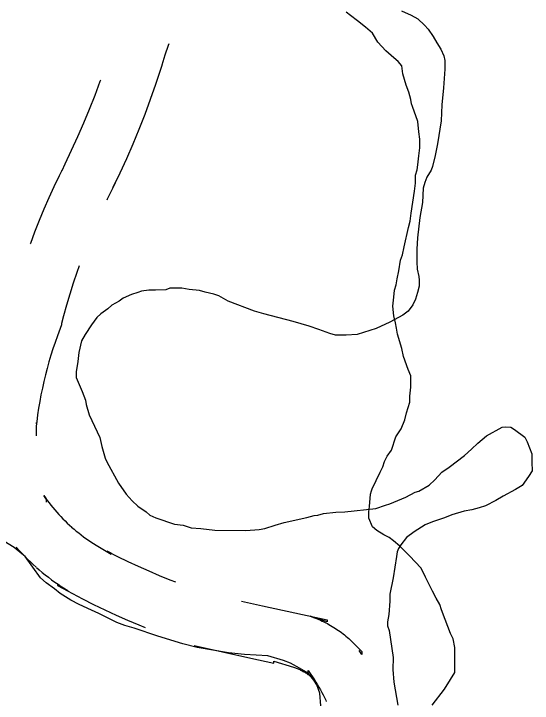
# Model space of a CAD drawing. Extents: x 3172231 to 3210228, y 940198 to 965780.
# Drawn here: x 3177893.1 to 3178183.8, y 961725.6 to 962112 of the extents above; entities that cross this region are included whole.
import ezdxf

# ---------------------------------------------------------------- set-up
doc = ezdxf.new("R2010")
doc.units = 0
for name, color, linetype in [('V-ROAD-CNTR', 7, 'Continuous'), ('V-SITE-VEGE', 7, 'Continuous'), ('V-WETL-SWMP', 7, 'Continuous')]:
    doc.layers.add(name, color=color, linetype=linetype)

msp = doc.modelspace()

# ---------------------------------------------------------------- linework, layer by layer
at = {"layer": 'V-ROAD-CNTR'}
for points in [[(3177980.012, 962095.205), (3177979.669, 962094.212), (3177977.89, 962088.746), (3177976.196, 962083.213), (3177976.196, 962083.214), (3177976.196, 962082.924), (3177972.626, 962072.264), (3177969.645, 962063.85), (3177966.517, 962055.489), (3177963.246, 962047.181), (3177959.829, 962038.932), (3177956.268, 962030.746), (3177952.568, 962022.621), (3177948.75, 962014.617), (3177949.974, 962017.126), (3177949.974, 962017.063), (3177945.507, 962008.091), (3177945.263, 962007.58)], [(3177941.71, 962074.836), (3177941.455, 962074.116), (3177938.509, 962066.241), (3177935.428, 962058.419), (3177932.213, 962050.656), (3177928.86, 962042.946), (3177925.376, 962035.297), (3177921.73, 962027.655), (3177919.974, 962024.056), (3177919.974, 962024.119), (3177918.535, 962021.229), (3177915.575, 962015.015), (3177912.721, 962008.748), (3177909.977, 962002.433), (3177907.344, 961996.074), (3177904.819, 961989.666), (3177902.407, 961983.215), (3177902.364, 961983.095)], [(3177929.805, 961970.712), (3177928.474, 961966.953), (3177926.453, 961960.917), (3177924.537, 961954.848), (3177922.727, 961948.745), (3177921.022, 961942.61), (3177919.946, 961938.466), (3177919.946, 961937.653), (3177917.597, 961931.409), (3177916.317, 961927.823), (3177915.103, 961924.217), (3177913.949, 961920.587), (3177912.86, 961916.937), (3177911.833, 961913.269), (3177910.873, 961909.585), (3177909.974, 961905.882), (3177909.144, 961902.171), (3177908.377, 961898.437), (3177907.673, 961894.693), (3177907.037, 961890.942), (3177906.466, 961887.175), (3177905.956, 961883.373), (3177905.813, 961882.178), (3177905.813, 961882.857), (3177905.733, 961880.046), (3177905.705, 961877.58), (3177905.718, 961875.492)], [(3177911.471, 961838.352), (3177911.471, 961839.755), (3177909.938, 961842.039), (3177910.908, 961840.652), (3177911.905, 961839.275), (3177912.926, 961837.917), (3177913.967, 961836.579), (3177915.033, 961835.259), (3177916.127, 961833.952), (3177917.233, 961832.674), (3177918.364, 961831.416), (3177919.526, 961830.166), (3177920.7, 961828.946), (3177921.899, 961827.744), (3177923.12, 961826.561), (3177924.355, 961825.406), (3177925.71, 961824.183)], [(3177925.524, 961824.348), (3177926.898, 961823.15), (3177928.189, 961822.064), (3177929.509, 961820.993), (3177930.851, 961819.942), (3177932.203, 961818.918), (3177933.573, 961817.92), (3177934.96, 961816.945), (3177936.365, 961815.995), (3177937.793, 961815.065), (3177939.247, 961814.152), (3177947.645, 961809.058), (3177947.645, 961809.644), (3177945.482, 961810.789), (3177951.23, 961807.868), (3177957.029, 961805.053), (3177962.879, 961802.333), (3177968.772, 961799.721), (3177974.709, 961797.209), (3177980.689, 961794.805), (3177983.778, 961793.624)], [(3177894.405, 961813.207), (3177894.735, 961812.826), (3177896.222, 961811.172), (3177897.73, 961809.55), (3177899.272, 961807.948), (3177900.839, 961806.378), (3177902.432, 961804.833), (3177904.059, 961803.312), (3177905.612, 961801.911)], [(3177905.798, 961801.746), (3177907.378, 961800.366), (3177909.081, 961798.934), (3177910.805, 961797.535), (3177912.547, 961796.17), (3177914.319, 961794.83), (3177916.115, 961793.522), (3177917.932, 961792.245), (3177919.775, 961790.999), (3177921.629, 961789.791), (3177923.491, 961788.622), (3177917.645, 961792.168), (3177917.645, 961791.582), (3177931.666, 961784.159), (3177937.882, 961781), (3177944.155, 961777.955), (3177950.475, 961775.017), (3177956.848, 961772.191), (3177963.269, 961769.475), (3177966.864, 961768.03)], [(3178020.792, 961782.769), (3178032.525, 961780.101), (3178068.909, 961772.418), (3178068.909, 961771.283), (3178059.27, 961774.295), (3178060.26, 961773.965), (3178061.264, 961773.614), (3178062.249, 961773.245), (3178063.213, 961772.869), (3178064.183, 961772.468), (3178065.146, 961772.054), (3178066.11, 961771.616), (3178067.051, 961771.171), (3178068.013, 961770.694), (3178068.95, 961770.205), (3178069.847, 961769.721), (3178070.764, 961769.206), (3178071.685, 961768.666), (3178072.577, 961768.12), (3178073.466, 961767.557), (3178074.334, 961766.984), (3178075.192, 961766.399), (3178076.071, 961765.775), (3178076.905, 961765.158), (3178077.727, 961764.533), (3178078.574, 961763.862), (3178079.375, 961763.202), (3178080.183, 961762.517), (3178080.969, 961761.82), (3178081.732, 961761.127), (3178082.507, 961760.394), (3178083.248, 961759.669), (3178088.218, 961754.645), (3178088.218, 961752.986), (3178086.854, 961755.05)], [(3177994.323, 961758.02), (3178026.101, 961750.797), (3178038.909, 961748.092), (3178038.909, 961749.227), (3178050.052, 961745.745), (3178050.562, 961745.575), (3178051.044, 961745.406), (3178051.537, 961745.221), (3178052.041, 961745.025), (3178052.529, 961744.824), (3178053.016, 961744.614), (3178053.484, 961744.402), (3178053.969, 961744.171), (3178054.421, 961743.948), (3178054.884, 961743.707), (3178055.375, 961743.441), (3178055.83, 961743.186), (3178056.269, 961742.928), (3178056.725, 961742.65), (3178057.168, 961742.369), (3178057.614, 961742.074), (3178058.058, 961741.771), (3178058.467, 961741.481), (3178058.901, 961741.16), (3178059.333, 961740.831), (3178059.724, 961740.522), (3178060.139, 961740.18), (3178060.535, 961739.845), (3178060.929, 961739.496), (3178061.332, 961739.129), (3178061.705, 961738.776), (3178062.09, 961738.399), (3178058.218, 961742.313), (3178058.218, 961743.972), (3178061.677, 961738.736), (3178062.558, 961737.35), (3178063.411, 961735.957), (3178064.237, 961734.549), (3178065.046, 961733.115), (3178065.828, 961731.673), (3178066.584, 961730.22), (3178067.31, 961728.761), (3178068.012, 961727.283), (3178068.317, 961726.612)]]:
    msp.add_lwpolyline(points, dxfattribs=at)
at = {"layer": 'V-SITE-VEGE'}
for points in [[(3178110.471, 962113.558), (3178115.958, 962111.188), (3178119.708, 962109.128), (3178123.447, 962105.614), (3178125.452, 962103.277), (3178128.315, 962099.191), (3178130.312, 962095.695), (3178132.602, 962092.195), (3178134.306, 962088.413), (3178134.863, 962085.797), (3178134.818, 962080.872), (3178134.144, 962070.441), (3178133.188, 962060.883)], [(3178133.188, 962060.883), (3178132.819, 962051.903), (3178130.675, 962039.164), (3178129.454, 962032.506), (3178127.951, 962026.436), (3178127.062, 962024.413), (3178124.707, 962020.374), (3178123.521, 962017.486), (3178122.624, 962014.306), (3178122.259, 962006.191), (3178120.736, 961997.799), (3178119.474, 961986.506), (3178119.128, 961980.131), (3178119.06, 961972.883), (3178119.314, 961968.82), (3178120.148, 961964.756), (3178120.42, 961962.725), (3178120.388, 961959.245), (3178119.488, 961955.776), (3178118.294, 961952.018), (3178116.816, 961948.839), (3178114.176, 961945.388), (3178111.258, 961943.095), (3178103.971, 961939.101), (3178096.405, 961935.689), (3178085.649, 961932.31), (3178079.557, 961931.786), (3178073.47, 961931.839), (3178070.289, 961932.74), (3178064.223, 961935.112), (3178058.73, 961936.899), (3178049.768, 961939.588), (3178033.282, 961943.795), (3178028.078, 961945.294), (3178013.345, 961950.932), (3178008.153, 961953.877), (3178005.261, 961954.776), (3178000.344, 961955.979), (3177997.163, 961956.876), (3177991.372, 961957.508), (3177987.319, 961958.125), (3177980.652, 961958.184), (3177978.326, 961957.336), (3177972.526, 961957.099), (3177968.758, 961957.13), (3177964.692, 961956.589), (3177962.657, 961955.737), (3177959.169, 961954.609), (3177954.514, 961952.622), (3177952.177, 961950.904), (3177948.097, 961948.62), (3177945.761, 961946.613), (3177941.966, 961943.748), (3177939.629, 961941.741), (3177936.694, 961937.708), (3177933.166, 961932.232), (3177931.105, 961928.773), (3177929.596, 961922.117), (3177928.971, 961917.196), (3177928.052, 961911.406), (3177928.023, 961908.217), (3177931.433, 961900.359), (3177933.415, 961895.413), (3177933.684, 961893.093), (3177935.371, 961887.278), (3177941.343, 961874.47), (3177942.457, 961869.533), (3177944.427, 961862.846), (3177945.279, 961860.808), (3177951.839, 961848.864), (3177956.132, 961842.741), (3177959.577, 961838.94), (3177962.739, 961836.013), (3177967.349, 961832.781), (3177969.364, 961831.024), (3177972.827, 961829.543), (3177983.231, 961825.972), (3177988.152, 961825.347), (3177992.488, 961823.858), (3177997.993, 961823.518), (3178005.812, 961822.578), (3178023.204, 961822.422), (3178030.747, 961822.934), (3178033.939, 961823.485), (3178039.756, 961825.464), (3178044.695, 961826.869), (3178057.475, 961829.652), (3178061.544, 961830.774), (3178063.576, 961831.047), (3178066.773, 961831.886), (3178073.736, 961832.693), (3178078.668, 961832.941), (3178096.078, 961834.813), (3178101.601, 961836.502), (3178103.928, 961837.35), (3178112.947, 961841.041), (3178118.19, 961843.89), (3178120.224, 961844.451), (3178126.054, 961847.877), (3178129.27, 961850.746), (3178133.079, 961855.061)], [(3178133.079, 961855.061), (3178137.161, 961857.924), (3178145.916, 961864.513), (3178149.719, 961867.958), (3178153.225, 961871.404), (3178158.19, 961875.418), (3178166.93, 961880.266), (3178168.962, 961880.538), (3178171.858, 961880.225), (3178173.877, 961879.045), (3178179.634, 961874.644), (3178181.062, 961872.025), (3178183.609, 961865.332), (3178183.568, 961860.695), (3178183.812, 961855.766), (3178181.756, 961852.594), (3178178.233, 961847.699), (3178174.444, 961845.413), (3178167.453, 961841.706), (3178163.371, 961839.134), (3178157.548, 961836.287), (3178154.059, 961835.161), (3178149.989, 961834.037), (3178145.635, 961833.207), (3178138.66, 961831.239), (3178134.586, 961829.537), (3178127.898, 961827.278), (3178123.824, 961825.576), (3178117.701, 961821.572), (3178113.324, 961818.423), (3178110.098, 961814.394), (3178108.921, 961812.375), (3178108.034, 961810.356), (3178107.721, 961807.748), (3178105.873, 961795.878), (3178104.051, 961786.619), (3178104.018, 961782.851), (3178103.371, 961775.318), (3178102.752, 961771.265), (3178102.732, 961768.947), (3178103.58, 961766.33), (3178104.405, 961761.394), (3178105.761, 961751.238), (3178105.701, 961744.572), (3178106.217, 961737.318), (3178108.421, 961724.542)], [(3178065.223, 961724.061), (3178064.709, 961731.313), (3178063.011, 961735.966), (3178061.295, 961738.592), (3178058.141, 961742.389), (3178053.24, 961745.332), (3178048.335, 961747.986), (3178044.29, 961749.471), (3178035.617, 961752.158), (3178022.577, 961752.856), (3178013.601, 961753.804), (3177995.945, 961756.864), (3177987.845, 961758.965), (3177973.97, 961763.147), (3177960.674, 961767.616), (3177955.47, 961769.111), (3177950.848, 961770.893), (3177940.745, 961775.91), (3177936.704, 961777.688), (3177929.776, 961780.938), (3177925.16, 961783.299), (3177919.106, 961787.123), (3177915.94, 961789.761), (3177911.334, 961792.991), (3177908.17, 961795.917), (3177899.58, 961807.882), (3177897.563, 961809.348), (3177893.248, 961812.866), (3177884.886, 961817.868)]]:
    msp.add_lwpolyline(points, dxfattribs=at)
at = {"layer": 'V-WETL-SWMP'}
msp.add_lwpolyline([(3178127.661, 961724.532), (3178134.562, 961733.463), (3178138.009, 961738.919), (3178140.471, 961742.886), (3178140.452, 961748.825), (3178140.441, 961752.29), (3178140.427, 961756.744), (3178139.421, 961761.691), (3178137.927, 961764.656), (3178134.932, 961772.565), (3178132.935, 961778.003), (3178131.936, 961780.97), (3178129.945, 961784.428), (3178127.953, 961788.381), (3178123.968, 961796.288), (3178121.477, 961801.229), (3178115.021, 961808.138), (3178112.042, 961811.098), (3178109.559, 961813.565), (3178106.085, 961816.524), (3178103.604, 961818.495), (3178100.63, 961819.971), (3178096.662, 961822.433), (3178094.181, 961824.405), (3178092.186, 961829.348), (3178092.175, 961832.813), (3178092.66, 961835.784), (3178093.133, 961842.715), (3178093.622, 961844.696), (3178094.114, 961845.687), (3178098.538, 961855.105), (3178100.013, 961858.08), (3178100.994, 961861.053), (3178102.469, 961864.027), (3178104.933, 961867.5), (3178107.384, 961874.932), (3178110.339, 961879.396), (3178112.303, 961884.351), (3178113.281, 961888.314), (3178115.242, 961894.26), (3178115.231, 961897.724), (3178115.71, 961902.675), (3178115.689, 961909.109), (3178114.193, 961912.569), (3178111.695, 961919.986), (3178110.691, 961924.437), (3178108.191, 961932.348), (3178107.685, 961935.811), (3178107.181, 961938.779), (3178106.178, 961942.736), (3178105.666, 961948.178), (3178106.145, 961953.129), (3178106.627, 961957.09), (3178107.608, 961960.063), (3178108.092, 961963.529), (3178109.067, 961967.987), (3178110.038, 961973.93), (3178111.019, 961976.902), (3178111.994, 961981.36), (3178114.434, 961992.257), (3178115.413, 961995.724), (3178115.894, 962000.18), (3178117.834, 962012.56), (3178118.315, 962017.016), (3178118.301, 962021.471), (3178119.281, 962024.444), (3178119.767, 962027.415), (3178120.246, 962032.366), (3178120.727, 962036.822), (3178120.711, 962041.771), (3178120.203, 962045.729), (3178119.69, 962051.667), (3178116.693, 962060.072), (3178116.193, 962061.555), (3178115.691, 962064.028), (3178114.688, 962067.984), (3178113.191, 962071.939), (3178111.19, 962078.367), (3178110.681, 962082.82), (3178108.694, 962085.288), (3178106.213, 962087.26), (3178101.746, 962091.206), (3178097.275, 962096.141), (3178094.29, 962101.081), (3178090.319, 962104.533), (3178085.854, 962107.983), (3178081.885, 962110.94), (3178079.404, 962112.912)], dxfattribs=at)

doc.saveas('drawing.dxf')
